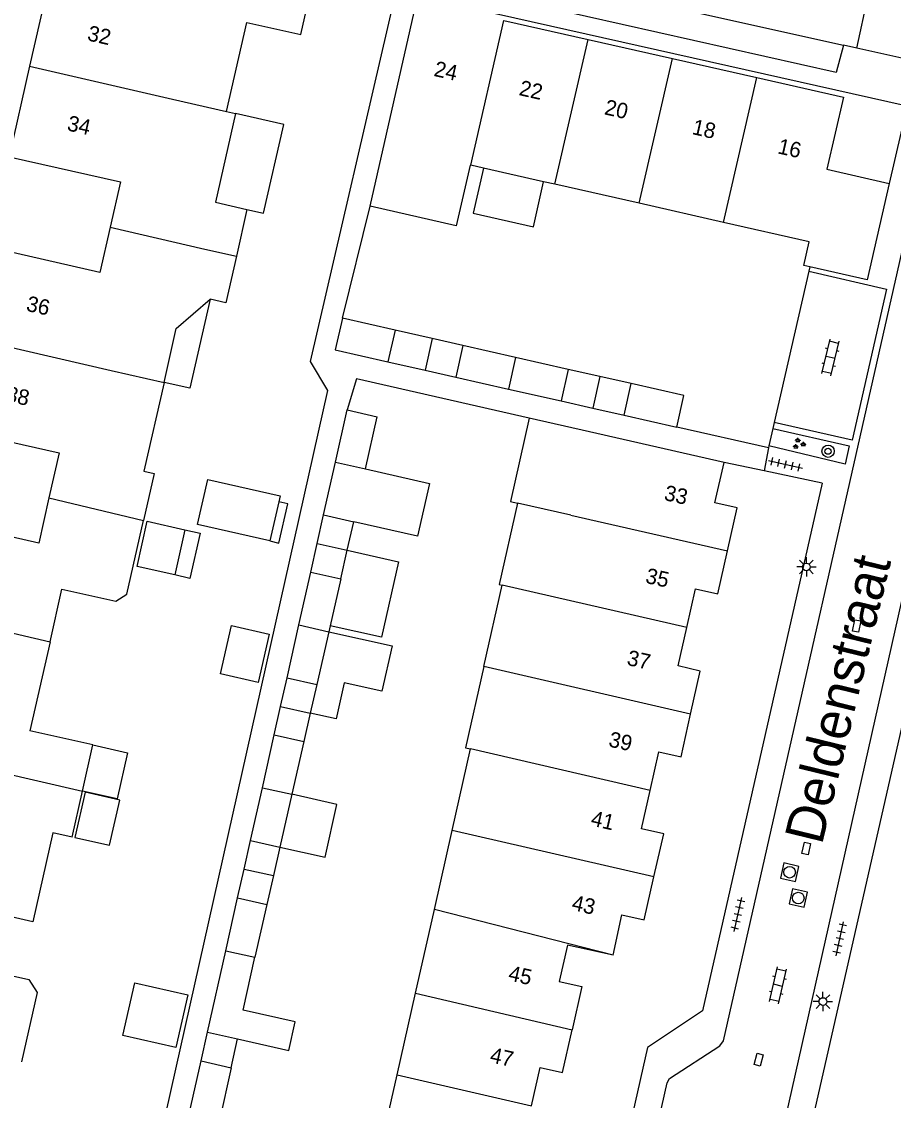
# Model space of a CAD drawing. Extents: x 128999 to 131010, y 395498 to 399007.
# Drawn here: x 129075.8 to 129132.2, y 398765.6 to 398835.4 of the extents above; entities that cross this region are included whole.
import ezdxf

# ---------------------------------------------------------------- set-up
doc = ezdxf.new("R2010")
doc.units = 0
for name, color, linetype in [('gg-afsc-erfafscheiding', 7, 'Continuous'), ('gg-afsc-muur', 7, 'Continuous'), ('gg-anno-huisnummerreeks BGT', 7, 'Continuous'), ('gg-anno-openbare ruimte label', 7, 'Continuous'), ('gg-bbg-bijgebouw', 7, 'Continuous'), ('gg-bbg-gedigitaliseerde bebouwing', 7, 'Continuous'), ('gg-bbg-gedigitaliseerde bijgebouw', 7, 'Continuous'), ('gg-bbg-hoofdgebouw', 7, 'Continuous'), ('gg-bbg-luifel en loopbrug', 7, 'Continuous'), ('gg-bbg-tussenscheiding', 7, 'Continuous'), ('gg-knt-verharding', 7, 'Continuous'), ('gg-knt-verharding nz', 7, 'Continuous'), ('gt-grn-weggrens', 7, 'Continuous'), ('gt-symb-boom', 7, 'Continuous'), ('gt-symb-groenvak', 7, 'Continuous'), ('gt-symb-klinker verharding', 7, 'Continuous'), ('gt-symb-kolk center center', 7, 'Continuous'), ('gt-symb-lichtmast', 7, 'Continuous'), ('gt-symb-rioolschacht', 7, 'Continuous'), ('gt-symb-tegel verharding', 7, 'Continuous')]:
    doc.layers.add(name, color=color, linetype=linetype)

# ---------------------------------------------------------------- blocks, each defined once
blk = doc.blocks.new('gt0-GRVAK')
at = {"layer": 'gt-symb-groenvak'}
for p, q in [((-0.11, 0.189), (-0.228, 0.24)), ((-0.182, 0.153), (0.088, 0.153)), ((-0.091, 0.211), (-0.156, 0.322)), ((-0.047, 0.214), (-0.047, 0.393)), ((-0.004, 0.211), (0.061, 0.322)), ((0.015, 0.189), (0.133, 0.24)), ((0.262, -0.052), (0.197, 0.059)), ((0.305, -0.049), (0.305, 0.13)), ((0.349, -0.052), (0.414, 0.059)), ((-0.245, -0.228), (-0.363, -0.177)), ((-0.318, -0.264), (-0.047, -0.264)), ((-0.226, -0.206), (-0.291, -0.095)), ((-0.183, -0.203), (-0.183, -0.024)), ((-0.139, -0.206), (-0.074, -0.095)), ((-0.12, -0.228), (-0.002, -0.177)), ((0.243, -0.074), (0.125, -0.023)), ((0.17, -0.11), (0.441, -0.11)), ((0.368, -0.074), (0.486, -0.023))]:
    blk.add_line(p, q, dxfattribs=at)
blk = doc.blocks.new('gt0-LMAST')
at = {"layer": 'gt-symb-lichtmast'}
for p, q in [((-0.182, 0.173), (-0.447, 0.438)), ((-0.005, 0.246), (-0.005, 0.621)), ((0.172, 0.173), (0.437, 0.438)), ((-0.255, -0.004), (-0.63, -0.004)), ((-0.182, -0.181), (-0.447, -0.446)), ((-0.005, -0.254), (-0.005, -0.629)), ((0.437, -0.446), (0.172, -0.181)), ((0.245, -0.004), (0.62, -0.004))]:
    blk.add_line(p, q, dxfattribs=at)
blk.add_circle((-0.005, -0.004), 0.25, dxfattribs=at)
blk = doc.blocks.new('gt0-BOOM')
at = {"layer": 'gt-symb-boom'}
for radius in [0.4, 0.2]:
    blk.add_circle((0, 0), radius, dxfattribs=at)
blk = doc.blocks.new('gt0-KL1')
at = {"layer": 'gt-symb-klinker verharding'}
for p, q in [((-1.15, 0.3), (1.15, 0.3)), ((-1, -0.3), (-1, 0.3)), ((-0.5, 0.3), (-0.5, 0.45)), ((0, -0.3), (0, 0.3)), ((0.5, 0.3), (0.5, 0.45)), ((1, -0.3), (1, 0.3)), ((-1.15, -0.3), (1.15, -0.3)), ((-0.5, -0.45), (-0.5, -0.3)), ((0.5, -0.45), (0.5, -0.3))]:
    blk.add_line(p, q, dxfattribs=at)
blk = doc.blocks.new('gt0-RS')
at = {"layer": 'gt-symb-rioolschacht'}
blk.add_lwpolyline([(-0.5, -0.5), (0.5, -0.5), (0.5, 0.5), (-0.5, 0.5)], close=True, dxfattribs=at)
blk.add_circle((0, 0), 0.375, dxfattribs=at)
blk = doc.blocks.new('gt0-KOLKCC')
at = {"layer": 'gt-symb-kolk center center'}
blk.add_lwpolyline([(-0.375, 0.2), (0.375, 0.2), (0.375, -0.2), (-0.375, -0.2)], close=True, dxfattribs=at)
blk = doc.blocks.new('gt0-TEG1')
at = {"layer": 'gt-symb-tegel verharding'}
for p, q in [((-1.125, 0), (1.125, 0)), ((-0.9, -0.25), (-0.9, 0.25)), ((-0.45, -0.25), (-0.45, 0.25)), ((0, -0.25), (0, 0.25)), ((0.45, -0.25), (0.45, 0.25)), ((0.9, -0.25), (0.9, 0.25))]:
    blk.add_line(p, q, dxfattribs=at)

msp = doc.modelspace()

# ---------------------------------------------------------------- linework, layer by layer
at = {"layer": 'gg-afsc-erfafscheiding'}
msp.add_lwpolyline([(129108.669, 398809.756), (129097.49, 398812.305), (129096.875, 398810.286)], dxfattribs=at)
at = {"layer": 'gg-afsc-muur'}
for p, q in [((129096.567, 398816.219), (129098.369, 398823.484)), ((129126.831, 398819.552), (129126.764, 398819.261)), ((129126.764, 398819.261), (129124.523, 398809.477)), ((129124.148, 398807.84), (129118.22, 398809.18)), ((129124.432, 398809.079), (129124.175, 398807.958)), ((129124.523, 398809.477), (129124.432, 398809.079)), ((129124.175, 398807.958), (129124.148, 398807.84))]:
    msp.add_line(p, q, dxfattribs=at)
msp.add_lwpolyline([(129100.024, 398837.395), (129094.481, 398813.43), (129095.599, 398811.545), (129081.442, 398748.365)], dxfattribs=at)
at = {"layer": 'gg-bbg-bijgebouw'}
for p, q in [((129096.567, 398816.219), (129096.107, 398814.179)), ((129099.981, 398815.447), (129096.567, 398816.219)), ((129096.107, 398814.179), (129099.521, 398813.407)), ((129107.779, 398813.684), (129104.365, 398814.456)), ((129111.193, 398812.913), (129107.779, 398813.684)), ((129103.907, 398812.416), (129107.321, 398811.644)), ((129118.68, 398811.22), (129115.266, 398811.992)), ((129107.321, 398811.644), (129110.735, 398810.872)), ((129118.22, 398809.18), (129118.68, 398811.22)), ((129096.117, 398806.91), (129096.875, 398810.286)), ((129096.875, 398810.286), (129098.826, 398809.849)), ((129114.806, 398809.952), (129118.22, 398809.18)), ((129095.351, 398803.495), (129096.117, 398806.91)), ((129093.752, 398796.372), (129094.519, 398799.787)), ((129092.986, 398792.957), (129093.752, 398796.372)), ((129091.389, 398785.844), (129092.156, 398789.259)), ((129090.622, 398782.429), (129091.389, 398785.844)), ((129089.021, 398775.291), (129089.787, 398778.706)), ((129087.838, 398770.02), (129089.021, 398775.291)), ((129086.653, 398764.741), (129087.42, 398768.156))]:
    msp.add_line(p, q, dxfattribs=at)
at = {"layer": 'gg-bbg-gedigitaliseerde bebouwing'}
for p, q in [((129089.071, 398829.613), (129089.648, 398829.482)), ((129090.388, 398823.267), (129089.705, 398820.243)), ((129105.717, 398793.685), (129106.909, 398798.955)), ((129077.642, 398795.287), (129076.342, 398789.531)), ((129103.682, 398783.077), (129104.869, 398788.348)), ((129102.528, 398777.958), (129103.682, 398783.077)), ((129101.31, 398772.548), (129102.528, 398777.958)), ((129100.12, 398767.267), (129101.31, 398772.548)), ((129099.374, 398763.981), (129100.12, 398767.267))]:
    msp.add_line(p, q, dxfattribs=at)
for points in [[(129089.071, 398829.613), (129090.372, 398835.369), (129093.87, 398834.578)], [(129089.648, 398829.482), (129088.348, 398823.728), (129090.388, 398823.267)], [(129089.705, 398820.243), (129089.021, 398817.218), (129088.002, 398817.449)], [(129085.022, 398812.073), (129085.811, 398815.564), (129088.002, 398817.449)], [(129085.022, 398812.073), (129083.721, 398806.319), (129084.385, 398806.169), (129083.701, 398803.145)], [(129108.669, 398809.756), (129107.445, 398804.364), (129107.903, 398804.26)], [(129107.903, 398804.26), (129106.714, 398799), (129106.909, 398798.955)], [(129077.642, 398795.287), (129078.413, 398798.701), (129081.904, 398797.912), (129082.621, 398798.365), (129083.701, 398803.145)], [(129105.717, 398793.685), (129104.528, 398788.425), (129104.869, 398788.348)], [(129079.07, 398782.636), (129077.827, 398782.918), (129076.52, 398777.16), (129073.692, 398777.802)], [(129073.692, 398777.802), (129072.877, 398774.193), (129076.273, 398773.426), (129076.802, 398772.589), (129075.788, 398768.101)]]:
    msp.add_lwpolyline(points, dxfattribs=at)
at = {"layer": 'gg-bbg-gedigitaliseerde bijgebouw'}
for p, q in [((129099.981, 398815.447), (129099.521, 398813.407)), ((129104.365, 398814.456), (129103.907, 398812.416)), ((129111.193, 398812.913), (129110.735, 398810.872)), ((129114.806, 398809.952), (129115.266, 398811.992)), ((129098.068, 398806.471), (129098.826, 398809.849)), ((129092.452, 398804.346), (129091.876, 398801.811)), ((129095.351, 398803.495), (129097.302, 398803.056)), ((129086.378, 398802.538), (129085.714, 398799.612)), ((129094.519, 398799.787), (129096.461, 398799.35)), ((129096.461, 398799.35), (129095.775, 398796.327)), ((129095.686, 398795.937), (129094.911, 398792.524)), ((129095.775, 398796.327), (129095.686, 398795.937)), ((129092.986, 398792.957), (129094.911, 398792.524)), ((129092.156, 398789.259), (129094.072, 398788.828)), ((129094.072, 398788.828), (129093.296, 398785.415)), ((129093.296, 398785.415), (129092.521, 398782.002)), ((129090.622, 398782.429), (129092.521, 398782.002)), ((129089.787, 398778.706), (129091.677, 398778.284)), ((129091.677, 398778.284), (129090.902, 398774.871)), ((129090.139, 398771.455), (129090.902, 398774.871)), ((129087.838, 398770.02), (129089.788, 398769.58)), ((129087.42, 398768.156), (129089.37, 398767.717)), ((129089.37, 398767.717), (129088.604, 398764.302))]:
    msp.add_line(p, q, dxfattribs=at)
for points in [[(129098.068, 398806.471), (129102.208, 398805.531), (129101.433, 398802.118), (129097.302, 398803.056)], [(129091.876, 398801.811), (129087.195, 398802.873), (129087.859, 398805.798), (129092.54, 398804.736), (129092.452, 398804.346)], [(129085.714, 398799.612), (129083.276, 398800.165), (129083.94, 398803.091), (129086.378, 398802.538)], [(129089.382, 398796.332), (129091.82, 398795.779), (129091.113, 398792.659), (129088.674, 398793.212), (129089.382, 398796.332)], [(129089.788, 398769.58), (129093.099, 398768.832), (129093.52, 398770.688), (129090.139, 398771.455)]]:
    msp.add_lwpolyline(points, dxfattribs=at)
at = {"layer": 'gg-bbg-hoofdgebouw'}
for p, q in [((129098.369, 398823.484), (129101.45, 398837.07)), ((129107.028, 398835.493), (129112.469, 398834.268)), ((129112.469, 398834.268), (129117.948, 398833.034)), ((129117.948, 398833.034), (129123.399, 398831.806)), ((129105.694, 398825.938), (129104.889, 398826.12)), ((129109.596, 398825.058), (129105.694, 398825.938)), ((129110.332, 398824.892), (129109.596, 398825.058)), ((129115.79, 398823.661), (129110.332, 398824.892)), ((129121.25, 398822.429), (129115.79, 398823.661)), ((129126.79, 398821.179), (129121.25, 398822.429)), ((129112.57, 398808.87), (129108.669, 398809.756)), ((129121.29, 398806.89), (129112.57, 398808.87)), ((129080.419, 398788.611), (129076.342, 398789.531)), ((129079.744, 398785.622), (129080.419, 398788.611)), ((129079.07, 398782.636), (129079.744, 398785.622))]:
    msp.add_line(p, q, dxfattribs=at)
for points in [[(129093.87, 398834.578), (129094.57, 398837.66), (129085.5, 398839.71), (129084.84, 398836.77), (129077.64, 398838.39), (129076.321, 398832.536)], [(129076.321, 398832.536), (129075.001, 398826.68), (129082.2, 398825.06), (129081.535, 398822.124)], [(129123.399, 398831.806), (129129.02, 398830.54), (129127.94, 398825.88), (129131.97, 398824.94)], [(129104.889, 398826.12), (129104.83, 398826.133), (129103.924, 398822.203), (129098.369, 398823.484)], [(129131.97, 398824.94), (129130.55, 398818.71), (129126.831, 398819.552)], [(129081.535, 398822.124), (129080.87, 398819.19), (129073.67, 398820.82), (129072.349, 398814.977)], [(129126.831, 398819.552), (129126.44, 398819.64), (129126.79, 398821.179)], [(129072.349, 398814.977), (129071.03, 398809.14), (129078.23, 398807.51), (129077.57, 398804.591)], [(129121.495, 398801.169), (129122.12, 398803.95), (129120.68, 398804.28), (129121.29, 398806.89)], [(129077.57, 398804.591), (129076.91, 398801.67), (129069.72, 398803.3), (129068.395, 398797.443)], [(129118.869, 398796.212), (129119.43, 398798.71), (129120.87, 398798.39), (129121.495, 398801.169)], [(129119.115, 398790.61), (129119.74, 398793.39), (129118.31, 398793.72), (129118.869, 398796.212)], [(129116.49, 398785.67), (129117.05, 398788.16), (129118.49, 398787.83), (129119.115, 398790.61)], [(129116.739, 398780.068), (129117.371, 398782.86), (129115.93, 398783.18), (129116.49, 398785.67)], [(129114.1, 398775), (129114.67, 398777.61), (129116.11, 398777.29), (129116.739, 398780.068)], [(129114.1, 398775), (129111.14, 398775.66), (129110.61, 398773.29), (129112.06, 398772.97), (129111.434, 398770.181)], [(129108.818, 398765.243), (129109.38, 398767.73), (129110.81, 398767.4), (129111.434, 398770.181)]]:
    msp.add_lwpolyline(points, dxfattribs=at)
at = {"layer": 'gg-bbg-luifel en loopbrug'}
for p, q in [((129102.378, 398814.905), (129099.981, 398815.447)), ((129102.378, 398814.905), (129101.921, 398812.865)), ((129104.365, 398814.456), (129102.378, 398814.905)), ((129099.521, 398813.407), (129101.921, 398812.865)), ((129101.921, 398812.865), (129103.907, 398812.416)), ((129113.24, 398812.45), (129111.193, 398812.913)), ((129113.24, 398812.45), (129112.78, 398810.41)), ((129115.266, 398811.992), (129113.24, 398812.45)), ((129110.735, 398810.872), (129112.78, 398810.41)), ((129112.78, 398810.41), (129114.806, 398809.952)), ((129094.935, 398801.642), (129095.351, 398803.495)), ((129096.882, 398801.204), (129097.302, 398803.056)), ((129094.519, 398799.787), (129094.935, 398801.642)), ((129094.935, 398801.642), (129096.882, 398801.204)), ((129096.461, 398799.35), (129096.882, 398801.204)), ((129092.57, 398791.105), (129092.986, 398792.957)), ((129094.911, 398792.524), (129094.491, 398790.674)), ((129092.156, 398789.259), (129092.57, 398791.105)), ((129092.57, 398791.105), (129094.491, 398790.674)), ((129094.491, 398790.674), (129094.072, 398788.828)), ((129090.207, 398780.578), (129090.622, 398782.429)), ((129092.521, 398782.002), (129092.102, 398780.154)), ((129089.787, 398778.706), (129090.207, 398780.578)), ((129090.207, 398780.578), (129092.102, 398780.154)), ((129092.102, 398780.154), (129091.677, 398778.284)), ((129087.42, 398768.156), (129087.838, 398770.02)), ((129089.37, 398767.717), (129089.788, 398769.58))]:
    msp.add_line(p, q, dxfattribs=at)
for points in [[(129090.388, 398823.267), (129091.469, 398823.02), (129092.774, 398828.773), (129089.648, 398829.482)], [(129105.694, 398825.938), (129105.039, 398823.027), (129108.941, 398822.149), (129109.596, 398825.058)], [(129088.002, 398817.449), (129086.7, 398811.694), (129085.022, 398812.073)], [(129091.876, 398801.811), (129092.461, 398801.678), (129093.037, 398804.214), (129092.452, 398804.346)], [(129086.378, 398802.538), (129087.353, 398802.316), (129086.689, 398799.391), (129085.714, 398799.612)], [(129096.882, 398801.204), (129100.199, 398800.457), (129099.101, 398795.579), (129095.775, 398796.327)], [(129095.686, 398795.937), (129099.784, 398795.015), (129099.125, 398792.088), (129096.686, 398792.637), (129096.16, 398790.3), (129094.491, 398790.674)], [(129080.419, 398788.611), (129082.662, 398788.102), (129081.984, 398785.114), (129079.744, 398785.622)], [(129079.254, 398782.623), (129081.497, 398782.114), (129082.161, 398785.04), (129079.918, 398785.549), (129079.254, 398782.623)], [(129092.521, 398782.002), (129095.45, 398781.343), (129096.219, 398784.757), (129093.296, 398785.415)], [(129083.14, 398773.212), (129086.553, 398772.438), (129085.778, 398769.025), (129082.365, 398769.799), (129083.14, 398773.212)]]:
    msp.add_lwpolyline(points, dxfattribs=at)
at = {"layer": 'gg-bbg-tussenscheiding'}
for p, q in [((129104.889, 398826.12), (129107.028, 398835.493)), ((129110.332, 398824.892), (129112.469, 398834.268)), ((129115.79, 398823.661), (129117.948, 398833.034)), ((129076.321, 398832.536), (129085.574, 398830.403)), ((129121.25, 398822.429), (129123.399, 398831.806)), ((129085.574, 398830.403), (129089.071, 398829.613)), ((129081.535, 398822.124), (129087.665, 398820.704)), ((129087.665, 398820.704), (129089.705, 398820.243)), ((129072.349, 398814.977), (129081.608, 398812.845)), ((129107.779, 398813.684), (129107.321, 398811.644)), ((129081.608, 398812.845), (129085.022, 398812.073)), ((129096.117, 398806.91), (129098.068, 398806.471)), ((129077.57, 398804.591), (129083.701, 398803.145)), ((129111.351, 398803.48), (129107.903, 398804.26)), ((129111.351, 398803.48), (129121.495, 398801.169)), ((129118.869, 398796.212), (129106.909, 398798.955)), ((129068.395, 398797.443), (129077.642, 398795.287)), ((129093.752, 398796.372), (129095.686, 398795.937)), ((129119.115, 398790.61), (129105.717, 398793.685)), ((129116.49, 398785.67), (129104.869, 398788.348)), ((129073.61, 398787.042), (129079.744, 398785.622)), ((129091.389, 398785.844), (129093.296, 398785.415)), ((129116.739, 398780.068), (129103.682, 398783.077)), ((129114.1, 398775), (129102.528, 398777.958)), ((129089.021, 398775.291), (129090.902, 398774.871)), ((129101.31, 398772.548), (129111.434, 398770.181)), ((129100.12, 398767.267), (129108.818, 398765.243))]:
    msp.add_line(p, q, dxfattribs=at)
at = {"layer": 'gg-knt-verharding'}
for p, q in [((129129.868, 398833.7), (129130.968, 398838.699)), ((129101.74, 398837.02), (129133.14, 398829.96)), ((129129.868, 398833.7), (129129.018, 398833.89)), ((129132.78, 398833.05), (129129.868, 398833.7)), ((129133.14, 398829.96), (129131.97, 398824.94)), ((129123.872, 398806.343), (129121.29, 398806.89)), ((129127.62, 398805.55), (129123.872, 398806.343))]:
    msp.add_line(p, q, dxfattribs=at)
for points in [[(129129.018, 398833.89), (129128.534, 398832.124), (129105.437, 398837.333), (129104.23, 398839.424)], [(129107.928, 398723.816), (129117.59, 398766.74), (129117.75, 398767.02), (129121, 398769.13), (129121.251, 398769.47), (129134.003, 398825.797)], [(129112.735, 398722.731), (129121.38, 398760.8), (129121.62, 398761.16), (129124.82, 398763.18), (129125.04, 398763.47), (129138.809, 398824.702)], [(129126.764, 398819.261), (129131.785, 398818.104), (129129.581, 398808.334), (129124.523, 398809.477)], [(129124.432, 398809.079), (129129.381, 398807.96), (129129.118, 398806.788), (129124.175, 398807.958)], [(129127.62, 398805.55), (129119.88, 398771.4), (129116.32, 398769.03), (129106.06, 398723.61)], [(129135.916, 398803.588), (129126.28, 398761.16), (129122.73, 398758.9), (129114.36, 398721.8)]]:
    msp.add_lwpolyline(points, dxfattribs=at)
at = {"layer": 'gg-knt-verharding nz'}
msp.add_line((129104.23, 398839.424), (129129.018, 398833.89), dxfattribs=at)
at = {"layer": 'gt-grn-weggrens'}
msp.add_line((129124.148, 398807.84), (129123.872, 398806.343), dxfattribs=at)

# ---------------------------------------------------------------- block references
at = {"layer": 'gt-symb-boom'}
msp.add_blockref('gt0-BOOM', (129128.012, 398807.618), dxfattribs=at)
at = {"layer": 'gt-symb-groenvak'}
msp.add_blockref('gt0-GRVAK', (129126.105, 398808.102), dxfattribs=at)
at = {"layer": 'gt-symb-klinker verharding'}
for p, rotation in [((129128.173, 398813.689), 76.64465903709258), ((129124.77, 398773.051), 77.28466301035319)]:
    msp.add_blockref('gt0-KL1', p, dxfattribs=dict(at, rotation=rotation))
at = {"layer": 'gt-symb-kolk center center'}
for p, rotation in [((129129.868, 398796.304), -101.24252570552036), ((129126.603, 398781.909), -103.2438020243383), ((129123.515, 398768.239), -104.66187016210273)]:
    msp.add_blockref('gt0-KOLKCC', p, dxfattribs=dict(at, rotation=rotation))
at = {"layer": 'gt-symb-lichtmast'}
for p in [(129126.611, 398800.136), (129127.68, 398772.006)]:
    msp.add_blockref('gt0-LMAST', p, dxfattribs=at)
at = {"layer": 'gt-symb-rioolschacht'}
for p, rotation in [((129125.521, 398780.372), 77.28466301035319), ((129126.084, 398778.701), 77.28466301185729)]:
    msp.add_blockref('gt0-RS', p, dxfattribs=dict(at, rotation=rotation))
at = {"layer": 'gt-symb-tegel verharding'}
for p, rotation in [((129125.256, 398806.766), -12.70273191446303), ((129122.171, 398777.63), 77.35314650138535), ((129128.771, 398776.069), 77.35314650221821)]:
    msp.add_blockref('gt0-TEG1', p, dxfattribs=dict(at, rotation=rotation))

# ---------------------------------------------------------------- texts
at = {"layer": 'gg-anno-huisnummerreeks BGT'}
for s, rotation, p in [('32', 347.3, (129080.003, 398834.216)), ('24', 347.3, (129102.439, 398831.914)), ('22', 347.3, (129107.952, 398830.673)), ('20', 347.3, (129113.479, 398829.428)), ('34', 347.3, (129078.691, 398828.393)), ('18', 347.3, (129119.157, 398828.149)), ('16', 347.3, (129124.693, 398826.902)), ('36', 347.2, (129076.046, 398816.718)), ('38', 347.3, (129074.727, 398810.877)), ('33', 347.4, (129117.342, 398804.469)), ('35', 347.4, (129116.136, 398799.106)), ('37', 347.4, (129114.936, 398793.794)), ('39', 347.4, (129113.75, 398788.522)), ('41', 347.2, (129112.596, 398783.406)), ('43', 347.2, (129111.359, 398777.943)), ('45', 347.4, (129107.258, 398773.383)), ('47', 347.4, (129106.069, 398768.087))]:
    msp.add_text(s, height=1, rotation=rotation, dxfattribs=at).set_placement(p)
at = {"layer": 'gg-anno-openbare ruimte label'}
msp.add_text('Deldenstraat', height=2.5, rotation=76.3, dxfattribs=at).set_placement((129127.607, 398782.087))

doc.saveas('drawing.dxf')
